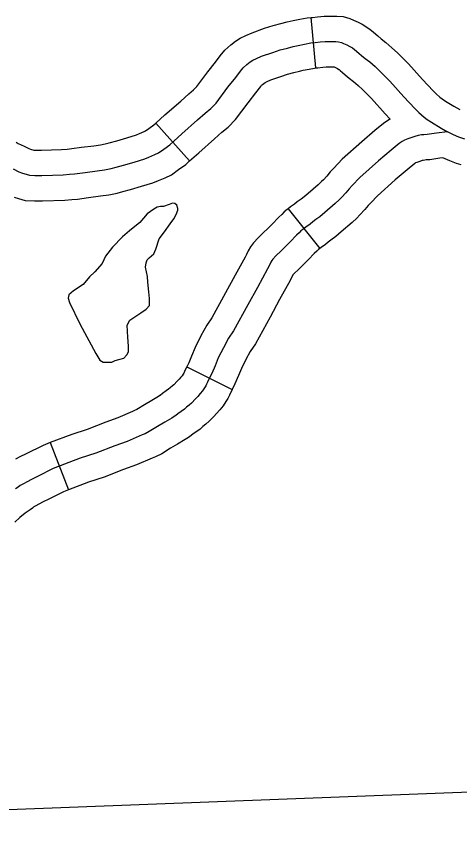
# Model space of a CAD drawing. Extents: x 1720274 to 1751788, y 372074 to 391887.
# Drawn here: x 1730649.2 to 1730856.4, y 378741.5 to 379120.1 of the extents above; entities that cross this region are included whole.
import ezdxf

# ---------------------------------------------------------------- set-up
doc = ezdxf.new("R2010")
doc.units = 0
for name, color, linetype in [('Level 32', 7, 'Continuous'), ('Level 35', 7, 'Continuous'), ('Level 5', 7, 'Continuous')]:
    doc.layers.add(name, color=color, linetype=linetype)

msp = doc.modelspace()

# ---------------------------------------------------------------- linework, layer by layer
at = {"layer": 'Level 32'}
for p, q in [((1730789.22, 379095.85), (1730786.97, 379119.45)), ((1730730.25, 379052.39), (1730714.4, 379070.01)), ((1730776.25, 379029.96), (1730790.99, 379011.41)), ((1730728.92, 378956.12), (1730750.12, 378945.53)), ((1730665.12, 378920.69), (1730673.59, 378898.55))]:
    msp.add_line(p, q, dxfattribs=at)
for points in [[(1730714.4, 379070.01), (1730718.72, 379073.89), (1730726.07, 379080.39), (1730729.87, 379083.79), (1730732.1, 379085.62), (1730733.59, 379087.16), (1730738.78, 379094.05), (1730742.37, 379098.6), (1730744.51, 379101.48), (1730746.61, 379104.23), (1730749.54, 379106.67), (1730751.66, 379108.3), (1730753.84, 379109.75), (1730756.5, 379111.02), (1730759.39, 379112.34), (1730765.28, 379114.38), (1730769.27, 379115.67), (1730772.86, 379116.6), (1730775.85, 379117.42), (1730778.53, 379118), (1730781.71, 379118.6), (1730785.19, 379119.28), (1730786.97, 379119.45)], [(1730786.97, 379119.45), (1730787.59, 379119.5), (1730789.97, 379119.8), (1730793.09, 379120.05), (1730795.66, 379120.05), (1730798.95, 379120.05), (1730801.94, 379119.84), (1730805.04, 379118.95), (1730806.73, 379118.27), (1730809.01, 379117.28), (1730810.77, 379116.27), (1730812.58, 379115.29), (1730814.5, 379113.9), (1730815.97, 379112.72), (1730817.21, 379111.59), (1730818.14, 379110.81), (1730819.68, 379109.52), (1730821.92, 379107.79), (1730824.77, 379105.26), (1730827.33, 379102.91), (1730832.42, 379097.82), (1730839.05, 379090.41), (1730843.97, 379085.11), (1730845.38, 379083.7), (1730847.17, 379082.18), (1730848.17, 379081.45), (1730849.7, 379080.38), (1730853.65, 379077.93), (1730856.43, 379076.41)], [(1730647.81, 379048.62), (1730650.48, 379047.29), (1730652.1, 379046.71), (1730653.91, 379046.14), (1730655.44, 379045.66), (1730657.92, 379045.57), (1730661.26, 379045.57), (1730671.18, 379045.85), (1730674.14, 379046.14), (1730676.52, 379046.33), (1730681.39, 379047), (1730687.01, 379047.76), (1730690.54, 379048.24), (1730693.6, 379048.81), (1730695.89, 379049.48), (1730699.42, 379050.44), (1730704.28, 379051.87), (1730709.24, 379053.4), (1730711.24, 379054.16), (1730713.91, 379055.31), (1730715.73, 379056.17), (1730718.11, 379057.88), (1730720.97, 379059.98), (1730726.6, 379065.04), (1730733.95, 379071.54), (1730737.57, 379074.78), (1730740.15, 379076.88), (1730742.63, 379079.46), (1730748.16, 379086.81), (1730751.78, 379091.4), (1730753.98, 379094.36), (1730755.22, 379095.98), (1730756.94, 379097.41), (1730758.56, 379098.65), (1730759.7, 379099.42), (1730761.51, 379100.28), (1730763.8, 379101.33), (1730769.05, 379103.14), (1730772.58, 379104.29), (1730775.92, 379105.15), (1730778.68, 379105.91), (1730780.88, 379106.39), (1730783.93, 379106.96), (1730786.89, 379107.53), (1730788.89, 379107.72), (1730791.18, 379108.01), (1730793.57, 379108.2), (1730795.66, 379108.2), (1730798.53, 379108.2), (1730799.86, 379108.11), (1730801.2, 379107.72), (1730802.15, 379107.34), (1730803.68, 379106.67), (1730805.01, 379105.91), (1730806.25, 379105.24), (1730807.3, 379104.48), (1730808.26, 379103.71), (1730809.4, 379102.66), (1730810.54, 379101.71), (1730812.26, 379100.28), (1730814.36, 379098.65), (1730816.84, 379096.46), (1730819.13, 379094.36), (1730823.8, 379089.68), (1730830.29, 379082.42), (1730835.44, 379076.88), (1730837.35, 379074.98), (1730839.83, 379072.87), (1730841.26, 379071.82), (1730843.17, 379070.49), (1730847.68, 379067.68), (1730850.76, 379066.01)], [(1730730.25, 379052.39), (1730734.49, 379056.2), (1730741.82, 379062.68), (1730745.27, 379065.77), (1730748.19, 379068.15), (1730751.66, 379071.76), (1730757.54, 379079.58), (1730761.19, 379084.19), (1730763.45, 379087.23), (1730763.83, 379087.73), (1730764.34, 379088.15), (1730765.45, 379089.01), (1730765.56, 379089.08), (1730766.52, 379089.54), (1730768.22, 379090.32), (1730772.82, 379091.91), (1730775.89, 379092.9), (1730778.97, 379093.7), (1730781.52, 379094.4), (1730783.23, 379094.77), (1730786.15, 379095.32), (1730788.58, 379095.79), (1730789.22, 379095.85)], [(1730789.22, 379095.85), (1730790.19, 379095.94), (1730792.39, 379096.22), (1730794.04, 379096.35), (1730795.66, 379096.35), (1730797.71, 379096.35), (1730798.34, 379096.07), (1730799.26, 379095.55), (1730799.93, 379095.19), (1730800.11, 379095.06), (1730800.54, 379094.71), (1730801.6, 379093.74), (1730802.95, 379092.61), (1730804.84, 379091.04), (1730806.8, 379089.52), (1730808.91, 379087.66), (1730810.93, 379085.8), (1730815.19, 379081.54), (1730821.53, 379074.44), (1730823.87, 379071.93)], [(1730823.87, 379071.93), (1730823.22, 379071.59), (1730820.87, 379069.85), (1730816.79, 379066.53), (1730810.66, 379061.36), (1730801.49, 379053.13), (1730797.57, 379049.03), (1730795.91, 379047.23), (1730794.3, 379045.32), (1730792.75, 379043.61), (1730791.84, 379042.73), (1730790.21, 379041.17), (1730785.63, 379037.2), (1730783.72, 379035.56), (1730782.27, 379034.5), (1730780.53, 379033.23), (1730779.3, 379032.22), (1730777.41, 379030.88), (1730776.25, 379029.96)], [(1730649.22, 379061.13), (1730650.15, 379060.58), (1730652.92, 379059.32), (1730655.12, 379058.21), (1730655.86, 379057.95), (1730657.47, 379057.44), (1730657.47, 379057.44), (1730658.15, 379057.42), (1730661.09, 379057.42), (1730670.44, 379057.69), (1730673.09, 379057.94), (1730675.24, 379058.12), (1730679.78, 379058.74), (1730685.42, 379059.51), (1730688.66, 379059.94), (1730690.84, 379060.35), (1730692.68, 379060.89), (1730696.19, 379061.84), (1730700.86, 379063.22), (1730705.38, 379064.61), (1730706.8, 379065.15), (1730709.04, 379066.11), (1730709.67, 379066.41), (1730711.14, 379067.47), (1730713.49, 379069.19), (1730714.41, 379070.01)], [(1730850.76, 379066.01), (1730845.61, 379065.35), (1730841.21, 379064.73), (1730839.7, 379064.64), (1730838.56, 379064.52), (1730836.96, 379064.27), (1730835.42, 379063.87), (1730833.98, 379063.38), (1730832.13, 379062.73), (1730830.66, 379062.12), (1730829.55, 379061.53), (1730828.13, 379060.49), (1730824.35, 379057.41), (1730818.44, 379052.42), (1730809.75, 379044.62), (1730806.22, 379040.92), (1730804.8, 379039.38), (1730803.22, 379037.52), (1730801.27, 379035.36), (1730800.06, 379034.19), (1730798.19, 379032.4), (1730793.37, 379028.22), (1730791.09, 379026.27), (1730789.27, 379024.93), (1730787.77, 379023.84), (1730786.47, 379022.78), (1730784.53, 379021.4), (1730783.15, 379020.31), (1730782.26, 379019.62), (1730781.44, 379018.81), (1730780.15, 379017.63), (1730777.19, 379014.51), (1730774.92, 379012.19), (1730773.05, 379010.37), (1730770.58, 379008.01), (1730769.16, 379006.51), (1730768.67, 379005.86), (1730768.19, 379004.97), (1730767.42, 379003.39), (1730766.69, 379001.92), (1730761.9, 378993.24), (1730757.4, 378985.04), (1730750.79, 378972.95), (1730748.46, 378969.46), (1730746.02, 378965.05), (1730743.63, 378960.27), (1730742.1, 378956.61), (1730740.61, 378953), (1730739.28, 378950.35), (1730738.62, 378948.98), (1730738.18, 378947.98), (1730737.77, 378947.21), (1730737.19, 378946.28), (1730736.29, 378944.93), (1730735.23, 378943.62), (1730734.07, 378942.28), (1730732.98, 378941.17), (1730731.04, 378939.15), (1730730.04, 378938.26), (1730728.81, 378937.24), (1730727.77, 378936.34), (1730726.24, 378935.25), (1730724.76, 378934.18), (1730723.72, 378933.36), (1730723.07, 378932.87), (1730721.95, 378932.17), (1730718.61, 378930.16), (1730715.17, 378928.17), (1730711.41, 378925.84), (1730709.42, 378924.85), (1730708.12, 378924.31), (1730701.09, 378921.23), (1730695.23, 378919.12), (1730686.38, 378915.68), (1730679.11, 378913.35), (1730666.56, 378908.55), (1730659.15, 378904.82), (1730656.42, 378903.44), (1730654.39, 378902.37), (1730652.6, 378901.46), (1730651.13, 378900.58), (1730650.08, 378899.87), (1730648.95, 378899.08)], [(1730858.73, 379062.49), (1730856.07, 379063.44), (1730853.45, 379064.52), (1730850.76, 379066.01)], [(1730648.34, 379035.47), (1730650.36, 379034.83), (1730653.41, 379033.88), (1730657.69, 379033.72), (1730661.43, 379033.72), (1730671.92, 379034.02), (1730675.18, 379034.34), (1730677.8, 379034.55), (1730682.99, 379035.26), (1730688.61, 379036.02), (1730692.43, 379036.54), (1730696.36, 379037.27), (1730699.09, 379038.07), (1730702.64, 379039.03), (1730707.7, 379040.52), (1730713.1, 379042.19), (1730715.69, 379043.17), (1730718.79, 379044.5), (1730721.78, 379045.92), (1730725.08, 379048.3), (1730728.46, 379050.78), (1730730.25, 379052.39)], [(1730848.46, 379053.77), (1730847.18, 379053.6), (1730842.39, 379052.93), (1730840.7, 379052.83), (1730840.1, 379052.77), (1730839.36, 379052.65), (1730838.83, 379052.51), (1730837.85, 379052.18), (1730836.38, 379051.66), (1730835.82, 379051.43), (1730835.4, 379051.12), (1730831.91, 379048.28), (1730826.22, 379043.48), (1730818, 379036.1), (1730814.86, 379032.82), (1730813.68, 379031.54), (1730812.13, 379029.71), (1730809.79, 379027.12), (1730808.27, 379025.65), (1730806.17, 379023.64), (1730801.1, 379019.25), (1730798.47, 379016.99), (1730796.27, 379015.37), (1730795.01, 379014.45), (1730793.65, 379013.34), (1730791.64, 379011.93), (1730790.99, 379011.41)], [(1730857.08, 379050.59), (1730854.97, 379051.25), (1730851.81, 379052.38), (1730848.46, 379053.77)], [(1730776.25, 379029.96), (1730775.84, 379029.63), (1730774.41, 379028.53), (1730773.27, 379027.39), (1730771.85, 379026.11), (1730768.66, 379022.73), (1730766.54, 379020.58), (1730764.82, 379018.89), (1730762.18, 379016.38), (1730760.08, 379014.16), (1730758.68, 379012.28), (1730757.65, 379010.4), (1730756.79, 379008.63), (1730756.19, 379007.43), (1730751.52, 378998.95), (1730747.01, 378990.74), (1730740.65, 378979.09), (1730738.33, 378975.63), (1730735.53, 378970.57), (1730732.86, 378965.22), (1730731.15, 378961.16), (1730729.82, 378957.91), (1730728.92, 378956.12)], [(1730790.99, 379011.41), (1730790.46, 379010.98), (1730790.1, 379010.71), (1730789.62, 379010.23), (1730788.44, 379009.15), (1730785.72, 379006.28), (1730783.29, 379003.81), (1730781.28, 379001.84), (1730778.98, 378999.64), (1730778.56, 378999.21), (1730778.04, 378998.14), (1730777.18, 378996.42), (1730772.28, 378987.53), (1730767.79, 378979.35), (1730760.94, 378966.8), (1730758.59, 378963.29), (1730756.51, 378959.53), (1730754.41, 378955.33), (1730753.04, 378952.06), (1730751.4, 378948.09), (1730750.12, 378945.53)], [(1730728.92, 378956.12), (1730728.65, 378955.58), (1730727.86, 378953.94), (1730727.51, 378953.15), (1730727.23, 378952.71), (1730726.73, 378951.95), (1730726.17, 378951.25), (1730725.36, 378950.32), (1730724.47, 378949.42), (1730722.79, 378947.67), (1730722.3, 378947.23), (1730721.17, 378946.3), (1730720.44, 378945.67), (1730719.33, 378944.87), (1730717.61, 378943.64), (1730716.51, 378942.77), (1730716.37, 378942.66), (1730715.73, 378942.26), (1730712.59, 378940.36), (1730709.08, 378938.34), (1730705.63, 378936.2), (1730704.53, 378935.65), (1730703.5, 378935.23), (1730696.7, 378932.25), (1730691.07, 378930.22), (1730682.42, 378926.85), (1730675.19, 378924.54), (1730665.12, 378920.69)], [(1730750.12, 378945.53), (1730749.92, 378945.11), (1730749.38, 378944.01), (1730748.86, 378942.82), (1730748.03, 378941.26), (1730747.15, 378939.86), (1730745.86, 378937.9), (1730744.29, 378935.98), (1730742.78, 378934.24), (1730741.48, 378932.92), (1730739.29, 378930.64), (1730737.79, 378929.28), (1730736.44, 378928.18), (1730735.09, 378927.01), (1730733.15, 378925.63), (1730731.91, 378924.73), (1730730.93, 378923.95), (1730729.77, 378923.09), (1730728.17, 378922.08), (1730724.63, 378919.95), (1730721.26, 378918), (1730717.2, 378915.49), (1730714.32, 378914.05), (1730712.73, 378913.4), (1730705.48, 378910.22), (1730699.38, 378908.03), (1730690.34, 378904.51), (1730683.04, 378902.17), (1730673.59, 378898.55)], [(1730665.12, 378920.69), (1730661.77, 378919.4), (1730653.83, 378915.4), (1730650.98, 378913.98), (1730648.93, 378912.88)], [(1730673.59, 378898.55), (1730671.36, 378897.7), (1730664.47, 378894.23), (1730661.85, 378892.91), (1730659.84, 378891.85), (1730658.34, 378891.08), (1730657.5, 378890.58), (1730656.78, 378890.09), (1730655.67, 378889.32), (1730654.28, 378888.37), (1730653.87, 378888.06), (1730653.37, 378887.64), (1730650.9, 378885.6), (1730648.57, 378883.43)]]:
    msp.add_lwpolyline(points, dxfattribs=at)
at = {"layer": 'Level 35'}
msp.add_lwpolyline([(1730706.91, 379023.56), (1730702.15, 379019.68), (1730698.9, 379016.89), (1730694.26, 379012.09), (1730691.01, 379007.91), (1730689.37, 379004.48), (1730685.92, 379000.47), (1730683.44, 378998.23), (1730680.49, 378994.59), (1730676, 378991.65), (1730673.84, 378989.79), (1730673.53, 378988.24), (1730674.15, 378986.23), (1730678.94, 378976.16), (1730686.37, 378962.38), (1730688.22, 378959.28), (1730689.77, 378958.35), (1730691.78, 378958.35), (1730693.95, 378958.35), (1730695.49, 378959.13), (1730697.19, 378959.59), (1730699.52, 378960.21), (1730700.91, 378961.76), (1730701.68, 378963.15), (1730701.68, 378965.79), (1730701.37, 378969.97), (1730701.06, 378975.54), (1730702.3, 378977.87), (1730707.4, 378981.43), (1730709.88, 378983.13), (1730711.43, 378984.84), (1730711.43, 378988.09), (1730711.12, 378991.18), (1730710.65, 378995.68), (1730710.5, 378998.31), (1730709.63, 379002.72), (1730709.87, 379004.72), (1730710.34, 379006.21), (1730711.27, 379007.14), (1730713.59, 379008.99), (1730714.37, 379011.16), (1730716.07, 379015.96), (1730718.54, 379019.21), (1730721.17, 379022.93), (1730722.87, 379025.25), (1730723.96, 379027.27), (1730724.73, 379029.28), (1730724.73, 379030.21), (1730724.27, 379031.76), (1730723.34, 379032.53), (1730722.25, 379032.69), (1730720.71, 379032.07), (1730718.08, 379031.14), (1730716.6, 379031.1), (1730715.08, 379030.78), (1730713.56, 379029.82), (1730710.43, 379027.57)], close=True, dxfattribs=at)
at = {"layer": 'Level 5'}
msp.add_lwpolyline([(1730446.14, 378741.51), (1730873.4, 378757.83)], dxfattribs=at)

doc.saveas('drawing.dxf')
